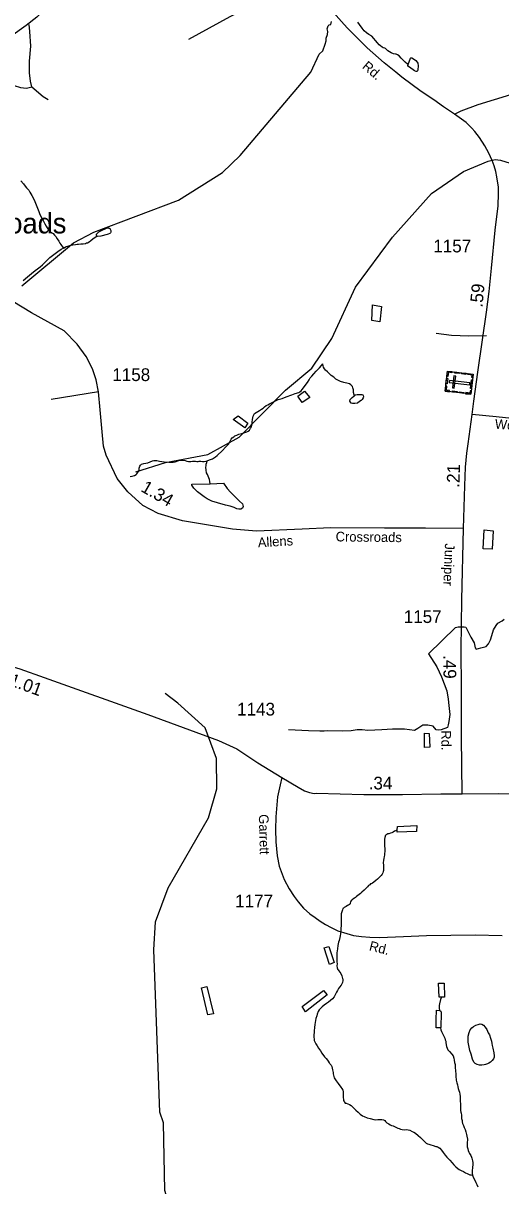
# Model space of a CAD drawing. Extents: x 2082433 to 2279600, y 546599 to 755198.
# Drawn here: x 2159193 to 2163880, y 587174 to 598585 of the extents above; entities that cross this region are included whole.
import ezdxf

# ---------------------------------------------------------------- set-up
doc = ezdxf.new("R2010")
doc.units = 0
for name, color, linetype in [('Exist Civil Demographics Community Label', 7, 'Continuous'), ('Exist Cultural Cemetery CELL', 7, 'Continuous'), ('Exist Hydrographic Creek Single Shore', 7, 'Continuous'), ('Exist Hydrographic Misc Water Feature', 7, 'Continuous'), ('Exist Road Non-System Type 51', 7, 'Continuous'), ('Exist Road Secondary Mileage Hundredths English Label', 7, 'Continuous'), ('Exist Road Secondary Type 51 Attributed', 7, 'Continuous'), ('Exist Road Secondary Type 51 Label', 7, 'Continuous'), ('Exist Road Secondary Type 51 Number Label', 7, 'Continuous')]:
    doc.layers.add(name, color=color, linetype=linetype)

msp = doc.modelspace()

# ---------------------------------------------------------------- linework, layer by layer
at = {"layer": 'Exist Cultural Cemetery CELL'}
for points in [[(2163333, 594974), (2163358, 595171), (2163610, 595140), (2163586, 594943)], [(2163342, 595047), (2163349, 595099), (2163360, 595097), (2163354, 595046)], [(2163401, 595166), (2163399, 595155), (2163367, 595159), (2163362, 595119), (2163351, 595120), (2163358, 595171)], [(2163376, 595078), (2163373, 595060), (2163575, 595035), (2163577, 595054)], [(2163406, 595006), (2163424, 595004), (2163439, 595121), (2163420, 595123)], [(2163472, 595146), (2163429, 595151), (2163430, 595162), (2163473, 595157)], [(2163537, 595138), (2163494, 595143), (2163496, 595154), (2163539, 595149)], [(2163606, 595107), (2163595, 595109), (2163598, 595131), (2163557, 595136), (2163559, 595147), (2163610, 595140)], [(2163582, 595001), (2163592, 595085), (2163603, 595084), (2163593, 595000)], [(2163376, 594968), (2163378, 594980), (2163346, 594984), (2163351, 595024), (2163340, 595025), (2163333, 594974)], [(2163450, 594959), (2163407, 594965), (2163408, 594976), (2163451, 594971)], [(2163517, 594951), (2163474, 594956), (2163475, 594968), (2163518, 594962)], [(2163590, 594976), (2163579, 594977), (2163576, 594955), (2163536, 594960), (2163534, 594949), (2163586, 594943)]]:
    msp.add_lwpolyline(points, close=True, dxfattribs=at)
at = {"layer": 'Exist Hydrographic Creek Single Shore'}
for points in [[(2159179, 596008), (2159686, 596428), (2159885, 596535), (2160717, 596850), (2161148, 597120), (2161322, 597287), (2162017, 598106), (2162099, 598283), (2162132, 598315), (2162158, 598381), (2162165, 598414), (2162165, 598437), (2162178, 598475), (2162184, 598503), (2162175, 598529), (2162185, 598560), (2162197, 598568), (2162212, 598574), (2162220, 598602)], [(2160298, 594181), (2160589, 594274), (2161005, 594351), (2161312, 594522), (2161768, 594982), (2162025, 595199), (2162223, 595491), (2162455, 595994), (2162818, 596486), (2163199, 596914), (2163513, 597131), (2163755, 597231), (2163825, 597246), (2163877, 597240), (2163973, 597210)], [(2163171, 592395), (2163435, 592654), (2163463, 592662), (2163520, 592662), (2163536, 592656), (2163588, 592558), (2163619, 592502), (2163628, 592455), (2163639, 592440), (2163684, 592455), (2163737, 592468), (2163761, 592492), (2163780, 592532), (2163792, 592574), (2163808, 592631), (2163834, 592675), (2163853, 592697), (2163893, 592720), (2163914, 592737)], [(2163171, 592395), (2163253, 592268), (2163297, 592169), (2163352, 592031), (2163365, 591949), (2163371, 591887), (2163380, 591801), (2163371, 591731), (2163364, 591698), (2163357, 591672), (2163294, 591651), (2163270, 591645), (2163246, 591651), (2163218, 591687), (2163164, 591695), (2163114, 591696), (2163067, 591661), (2163032, 591643), (2162936, 591657), (2162819, 591657), (2162713, 591648), (2162575, 591644), (2162518, 591651), (2162469, 591651), (2162413, 591640), (2162330, 591635), (2162177, 591640), (2162147, 591636), (2162104, 591636), (2161994, 591640), (2161796, 591651)], [(2161510, 586264), (2161376, 586372), (2161218, 586444), (2160783, 586784), (2160640, 586935), (2160581, 587126), (2160569, 587792), (2160535, 587898), (2160476, 589490), (2160491, 589765), (2160614, 590098), (2161010, 590785), (2161092, 591069), (2161090, 591367), (2160980, 591668), (2160710, 591910)]]:
    msp.add_lwpolyline(points, dxfattribs=at)
at = {"layer": 'Exist Hydrographic Misc Water Feature'}
msp.add_line((2160710, 591910), (2160586, 592007), dxfattribs=at)
for points in [[(2162970, 598179), (2162964, 598184), (2162942, 598202), (2162904, 598242), (2162882, 598264), (2162867, 598276), (2162855, 598282), (2162847, 598282), (2162827, 598286), (2162803, 598294), (2162787, 598304), (2162772, 598315), (2162758, 598327), (2162749, 598337), (2162743, 598341), (2162727, 598345), (2162715, 598351), (2162701, 598363), (2162687, 598373), (2162671, 598393), (2162651, 598415), (2162635, 598435), (2162613, 598459), (2162586, 598476), (2162563, 598490), (2162540, 598512), (2162518, 598538), (2162494, 598572), (2162478, 598596)], [(2162970, 598179), (2162995, 598243), (2162999, 598247), (2163007, 598247), (2163022, 598235), (2163046, 598219), (2163060, 598203), (2163066, 598193), (2163068, 598167), (2163066, 598129), (2163062, 598117), (2163056, 598113), (2163050, 598113), (2163033, 598119), (2163020, 598127), (2162976, 598161), (2162968, 598171), (2162968, 598175), (2162970, 598179)], [(2159170, 597038), (2159194, 597008), (2159212, 596986), (2159226, 596970), (2159246, 596946), (2159258, 596928), (2159278, 596894), (2159301, 596852), (2159319, 596803), (2159332, 596769), (2159344, 596736), (2159352, 596717), (2159366, 596689), (2159392, 596643), (2159406, 596615), (2159416, 596593), (2159426, 596577), (2159443, 596553), (2159459, 596539), (2159472, 596528), (2159485, 596522), (2159501, 596505), (2159511, 596492), (2159525, 596468), (2159541, 596446), (2159553, 596426), (2159562, 596412), (2159568, 596404), (2159579, 596392), (2159593, 596382)], [(2159915, 596496), (2159911, 596504), (2159913, 596514), (2159923, 596526), (2159936, 596536), (2159960, 596550), (2160010, 596572), (2160026, 596576), (2160034, 596575)], [(2160034, 596575), (2160042, 596573), (2160046, 596565), (2160053, 596551), (2160054, 596535), (2160050, 596527), (2160043, 596521), (2160027, 596514), (2160015, 596511), (2159953, 596494), (2159920, 596492), (2159915, 596496)], [(2159593, 596382), (2159607, 596392), (2159649, 596402), (2159679, 596409), (2159705, 596413), (2159721, 596415), (2159735, 596417), (2159757, 596421), (2159781, 596421), (2159803, 596423), (2159815, 596428), (2159823, 596430), (2159839, 596438), (2159857, 596452), (2159877, 596468), (2159900, 596486), (2159915, 596496)], [(2159414, 596247), (2159454, 596285), (2159492, 596315), (2159533, 596346), (2159566, 596368), (2159593, 596382)], [(2159191, 596060), (2159233, 596096), (2159273, 596130), (2159309, 596159), (2159331, 596175), (2159359, 596195), (2159383, 596215), (2159414, 596247)], [(2162622, 595820), (2162708, 595806), (2162694, 595654), (2162614, 595667), (2162622, 595820)], [(2160999, 594291), (2161022, 594299), (2161049, 594309), (2161071, 594321), (2161081, 594329), (2161095, 594342), (2161148, 594392), (2161178, 594424), (2161210, 594458), (2161221, 594476), (2161228, 594488), (2161234, 594502), (2161244, 594514), (2161260, 594526), (2161269, 594534), (2161289, 594542), (2161309, 594551), (2161337, 594559), (2161369, 594567), (2161389, 594573), (2161401, 594581), (2161413, 594591), (2161425, 594609), (2161432, 594625), (2161439, 594649), (2161439, 594669), (2161442, 594697), (2161450, 594729), (2161458, 594749), (2161462, 594755), (2161478, 594765), (2161512, 594784), (2161532, 594796), (2161548, 594808), (2161562, 594820), (2161577, 594832), (2161592, 594840), (2161609, 594848), (2161669, 594878), (2161695, 594891), (2161735, 594903), (2161775, 594917), (2161829, 594937), (2161863, 594950), (2161897, 594960), (2161907, 594966), (2161921, 594976), (2161932, 594990), (2161944, 595006), (2161960, 595028), (2161984, 595060), (2162000, 595086), (2162010, 595104), (2162024, 595120), (2162044, 595143), (2162067, 595169), (2162101, 595203), (2162119, 595225), (2162135, 595241)], [(2162445, 594929), (2162441, 594939), (2162436, 594961), (2162434, 594987), (2162428, 595007), (2162424, 595018), (2162408, 595037), (2162396, 595045), (2162382, 595050), (2162340, 595060), (2162306, 595070), (2162280, 595082), (2162262, 595092), (2162240, 595110), (2162215, 595128), (2162195, 595146), (2162178, 595163), (2162161, 595181), (2162151, 595193), (2162141, 595209), (2162137, 595223), (2162135, 595241)], [(2161929, 594862), (2161889, 594926), (2161955, 594974), (2162005, 594912), (2161929, 594862)], [(2162445, 594929), (2162455, 594937), (2162469, 594941), (2162515, 594941), (2162525, 594937), (2162529, 594931), (2162533, 594919), (2162528, 594907), (2162521, 594893), (2162511, 594883), (2162495, 594871), (2162473, 594857), (2162449, 594851), (2162425, 594851), (2162413, 594857), (2162405, 594865), (2162399, 594877), (2162403, 594891), (2162423, 594911), (2162437, 594925), (2162445, 594929)], [(2161367, 594615), (2161254, 594694), (2161304, 594730), (2161396, 594661), (2161367, 594615)], [(2160242, 594135), (2160262, 594139), (2160284, 594147), (2160300, 594157), (2160308, 594163), (2160315, 594173), (2160324, 594185), (2160330, 594203), (2160331, 594217), (2160337, 594237), (2160343, 594247), (2160355, 594257), (2160375, 594263), (2160415, 594271), (2160439, 594280), (2160461, 594290), (2160475, 594294), (2160487, 594294), (2160505, 594292), (2160529, 594288), (2160575, 594281), (2160623, 594277), (2160663, 594277), (2160685, 594281), (2160711, 594289), (2160731, 594296), (2160745, 594295), (2160763, 594296), (2160781, 594294), (2160799, 594288), (2160815, 594284), (2160827, 594282), (2160839, 594284), (2160855, 594286), (2160873, 594286), (2160883, 594286), (2160895, 594284), (2160909, 594284), (2160921, 594285), (2160937, 594285), (2160953, 594283), (2160969, 594283), (2160987, 594287), (2160999, 594291)], [(2161028, 594065), (2161024, 594087), (2161020, 594105), (2161014, 594123), (2161000, 594155), (2160993, 594173), (2160987, 594197), (2160985, 594227), (2160987, 594241), (2160989, 594257), (2160995, 594275), (2160999, 594291)], [(2161028, 594065), (2161160, 594072), (2161196, 594018), (2161226, 593982), (2161315, 593895), (2161345, 593867), (2161349, 593855), (2161351, 593843), (2161349, 593833), (2161346, 593825), (2161329, 593817), (2161309, 593815), (2161289, 593819), (2161263, 593831), (2161225, 593846), (2161179, 593856), (2161101, 593876), (2161043, 593895), (2160999, 593917), (2160969, 593935), (2160943, 593955), (2160904, 593985), (2160868, 594020), (2160848, 594050), (2160846, 594058), (2160846, 594062), (2161020, 594065), (2161028, 594065)], [(2163716, 593611), (2163806, 593603), (2163797, 593423), (2163709, 593426), (2163716, 593611)], [(2163131, 591617), (2163177, 591613), (2163183, 591478), (2163132, 591475), (2163131, 591617)], [(2162864, 590666), (2162838, 590654), (2162824, 590644), (2162811, 590638), (2162797, 590634), (2162783, 590630), (2162771, 590628), (2162761, 590622), (2162752, 590615), (2162747, 590609), (2162745, 590604), (2162741, 590592), (2162739, 590577), (2162739, 590542), (2162739, 590512), (2162741, 590482), (2162742, 590456), (2162740, 590434), (2162738, 590418), (2162736, 590407), (2162732, 590387), (2162728, 590370), (2162726, 590344), (2162729, 590321), (2162729, 590289), (2162728, 590269), (2162727, 590260), (2162721, 590245), (2162717, 590234), (2162705, 590218), (2162691, 590203), (2162671, 590183), (2162655, 590169), (2162635, 590155), (2162621, 590145), (2162609, 590139), (2162603, 590137), (2162594, 590129), (2162583, 590121), (2162572, 590109), (2162558, 590095), (2162538, 590076), (2162516, 590056), (2162502, 590044), (2162490, 590034), (2162476, 590022), (2162464, 590012), (2162454, 590002), (2162444, 589996), (2162428, 589986), (2162420, 589982), (2162414, 589976), (2162410, 589968), (2162406, 589960), (2162403, 589948), (2162401, 589942), (2162395, 589934), (2162387, 589930), (2162377, 589924), (2162363, 589916), (2162349, 589910), (2162343, 589906), (2162335, 589900), (2162331, 589896), (2162325, 589883), (2162319, 589863), (2162315, 589843), (2162315, 589813), (2162314, 589773), (2162312, 589735), (2162310, 589692), (2162310, 589673), (2162308, 589647), (2162304, 589628), (2162300, 589612), (2162293, 589583), (2162287, 589565), (2162281, 589531), (2162277, 589501), (2162271, 589459), (2162270, 589429), (2162270, 589399), (2162272, 589373), (2162274, 589351), (2162272, 589332), (2162274, 589313), (2162276, 589305), (2162278, 589299), (2162284, 589293), (2162292, 589283), (2162300, 589272), (2162309, 589257), (2162319, 589234), (2162323, 589222), (2162327, 589210), (2162329, 589202), (2162329, 589188), (2162325, 589170), (2162321, 589156), (2162313, 589142)], [(2162864, 590666), (2162866, 590702), (2163056, 590711), (2163054, 590651), (2162864, 590646), (2162864, 590666)], [(2162200, 589347), (2162147, 589509), (2162193, 589523), (2162246, 589365), (2162200, 589347)], [(2162313, 589142), (2162297, 589123), (2162287, 589109), (2162277, 589091), (2162267, 589074), (2162256, 589049), (2162244, 589029), (2162228, 589009), (2162210, 588993), (2162190, 588977), (2162170, 588963), (2162146, 588947), (2162126, 588931), (2162110, 588915), (2162099, 588901), (2162089, 588884), (2162078, 588858), (2162073, 588843), (2162065, 588816), (2162055, 588758), (2162051, 588726), (2162048, 588696), (2162046, 588638), (2162048, 588608), (2162050, 588600), (2162054, 588588), (2162066, 588567), (2162077, 588548), (2162091, 588525), (2162109, 588497), (2162125, 588475), (2162149, 588441), (2162165, 588423), (2162179, 588407), (2162187, 588397), (2162195, 588381), (2162202, 588375), (2162207, 588367), (2162216, 588357), (2162222, 588346), (2162225, 588328), (2162230, 588311), (2162234, 588285), (2162236, 588272), (2162242, 588248), (2162246, 588234), (2162250, 588224), (2162264, 588204), (2162283, 588178), (2162311, 588142), (2162319, 588130), (2162329, 588114), (2162333, 588098), (2162333, 588094), (2162333, 588066), (2162333, 588038), (2162335, 588024), (2162338, 588010), (2162344, 588000), (2162347, 587994), (2162354, 587986), (2162363, 587984), (2162379, 587979), (2162396, 587971), (2162412, 587962), (2162424, 587949), (2162436, 587939), (2162456, 587917), (2162480, 587895), (2162500, 587877), (2162524, 587861), (2162540, 587855), (2162568, 587841), (2162598, 587834), (2162633, 587824), (2162652, 587822), (2162672, 587824), (2162702, 587826), (2162714, 587826), (2162728, 587820), (2162741, 587815), (2162749, 587806), (2162762, 587793), (2162781, 587781), (2162794, 587773), (2162809, 587767), (2162823, 587761), (2162857, 587747), (2162871, 587741), (2162883, 587735), (2162897, 587729), (2162913, 587726), (2162931, 587724), (2162953, 587726), (2162971, 587724), (2162987, 587720), (2163009, 587708), (2163027, 587700), (2163043, 587690), (2163069, 587668)], [(2163297, 589025), (2163277, 589025), (2163269, 589163), (2163323, 589163), (2163327, 589025), (2163297, 589025)], [(2160943, 589116), (2160996, 589130), (2161061, 588863), (2161005, 588852), (2160943, 589116)], [(2161930, 588933), (2162141, 589091), (2162176, 589049), (2161963, 588882), (2161930, 588933)], [(2163297, 589025), (2163289, 589001), (2163278, 588959), (2163276, 588945), (2163276, 588925), (2163276, 588915), (2163280, 588899), (2163282, 588895)], [(2163287, 588725), (2163247, 588723), (2163247, 588805), (2163248, 588899), (2163282, 588895)], [(2163282, 588895), (2163292, 588889), (2163294, 588881), (2163296, 588859), (2163293, 588741), (2163291, 588729), (2163287, 588725)], [(2163287, 588725), (2163291, 588705), (2163297, 588689), (2163307, 588669), (2163322, 588641), (2163330, 588623), (2163334, 588607), (2163340, 588593), (2163342, 588579), (2163344, 588558), (2163348, 588540), (2163354, 588526), (2163362, 588510), (2163378, 588492), (2163400, 588466), (2163413, 588450), (2163419, 588428), (2163423, 588408), (2163427, 588384), (2163431, 588364), (2163433, 588332), (2163435, 588306), (2163438, 588266), (2163440, 588240), (2163442, 588220), (2163444, 588210), (2163450, 588184), (2163454, 588165), (2163458, 588144), (2163462, 588128), (2163470, 588109), (2163475, 588093), (2163478, 588072), (2163481, 588049), (2163483, 588017), (2163485, 587965), (2163486, 587938), (2163486, 587914), (2163488, 587895), (2163490, 587887), (2163494, 587867), (2163496, 587849), (2163496, 587835), (2163500, 587815), (2163502, 587803), (2163506, 587785), (2163515, 587765), (2163521, 587745), (2163531, 587725), (2163537, 587703), (2163543, 587677), (2163547, 587661), (2163553, 587631), (2163551, 587593), (2163551, 587581), (2163552, 587557), (2163554, 587545), (2163556, 587537), (2163560, 587521), (2163566, 587505), (2163574, 587491), (2163586, 587471), (2163592, 587456), (2163596, 587444), (2163600, 587433), (2163604, 587418), (2163606, 587401), (2163606, 587380), (2163604, 587356), (2163603, 587342), (2163601, 587329), (2163599, 587317), (2163599, 587308), (2163601, 587296), (2163603, 587277)], [(2163802, 588524), (2163812, 588480), (2163814, 588450), (2163814, 588436), (2163809, 588420), (2163797, 588404), (2163779, 588388), (2163763, 588378), (2163749, 588370), (2163731, 588364), (2163717, 588360), (2163695, 588358), (2163673, 588359), (2163649, 588363), (2163629, 588375), (2163617, 588387), (2163604, 588417), (2163589, 588465), (2163578, 588503), (2163566, 588551), (2163560, 588585), (2163559, 588617), (2163560, 588641), (2163569, 588679), (2163581, 588705), (2163595, 588723), (2163613, 588737), (2163637, 588751), (2163657, 588757), (2163677, 588762), (2163695, 588760), (2163711, 588752), (2163727, 588732), (2163743, 588708), (2163757, 588676), (2163769, 588654), (2163780, 588624), (2163788, 588592), (2163791, 588570), (2163796, 588552), (2163802, 588524)], [(2163069, 587668), (2163093, 587647), (2163125, 587615), (2163140, 587599), (2163149, 587593), (2163161, 587585), (2163174, 587581), (2163194, 587575), (2163217, 587569), (2163242, 587561), (2163252, 587561), (2163265, 587554), (2163282, 587544), (2163300, 587522), (2163316, 587500), (2163334, 587476), (2163352, 587456), (2163381, 587426), (2163402, 587398), (2163421, 587378), (2163439, 587361), (2163459, 587345), (2163473, 587335), (2163491, 587325), (2163513, 587315), (2163535, 587301), (2163551, 587293), (2163577, 587283), (2163589, 587280), (2163603, 587277)], [(2163603, 587277), (2163605, 587269), (2163607, 587265), (2163621, 587236), (2163636, 587206), (2163645, 587186), (2163655, 587162)]]:
    msp.add_lwpolyline(points, dxfattribs=at)
at = {"layer": 'Exist Road Non-System Type 51'}
msp.add_line((2159931, 594968), (2159467, 594893), dxfattribs=at)
for points in [[(2161774, 599298), (2161690, 599229), (2161659, 599195), (2161635, 599159), (2161577, 599063), (2161524, 599001), (2161462, 598942), (2161428, 598908), (2161419, 598878), (2161421, 598842), (2161435, 598816), (2161437, 598786), (2161427, 598764), (2161417, 598748), (2161387, 598730), (2161220, 598647), (2160815, 598427)], [(2159278, 597961), (2159264, 598016), (2159255, 598098), (2159255, 598213), (2159266, 598359), (2159257, 598503), (2159252, 598572)], [(2158895, 598331), (2158939, 598283), (2158966, 598245), (2158969, 598208), (2158958, 598162), (2158960, 598121), (2158992, 598043), (2159053, 597995), (2159102, 597974), (2159164, 597954), (2159196, 597951), (2159223, 597949), (2159278, 597961)], [(2159278, 597961), (2159388, 597867), (2159437, 597837)], [(2163741, 595517), (2163567, 595512), (2163398, 595521), (2163247, 595541)]]:
    msp.add_lwpolyline(points, dxfattribs=at)
at = {"layer": 'Exist Road Secondary Type 51 Attributed'}
for points in [[(2163427, 597694), (2163319, 597764), (2163223, 597833), (2163100, 597915), (2162908, 598057), (2162849, 598104), (2162737, 598198), (2162570, 598345), (2162461, 598452), (2162374, 598541), (2162236, 598693), (2162088, 598871), (2161898, 599093), (2161780, 599237), (2161735, 599306), (2161682, 599388), (2161628, 599487), (2161529, 599694), (2161434, 599879), (2161357, 599995), (2161302, 600063)], [(2159996, 599293), (2159531, 598845), (2159325, 598645), (2159221, 598562), (2158895, 598331), (2158768, 598244), (2158606, 598110), (2158533, 598037), (2158470, 597960), (2158397, 597863), (2158205, 597604), (2158123, 597488), (2158074, 597409), (2158041, 597338), (2158001, 597226), (2157981, 597159), (2157962, 597069), (2157938, 596915), (2157879, 596565), (2157840, 596334)], [(2163427, 597694), (2163490, 597725), (2163659, 597786), (2164139, 597934), (2164515, 598031), (2165307, 598276), (2165557, 598374), (2165886, 598537), (2166663, 598906), (2166868, 598995), (2167089, 599049), (2167622, 599175), (2167896, 599228), (2168024, 599240), (2168255, 599246), (2168502, 599248), (2168613, 599234)], [(2163599, 594745), (2163616, 594874), (2163656, 595161), (2163701, 595478), (2163739, 595750), (2163765, 595953), (2163790, 596180), (2163825, 596553), (2163854, 596794), (2163859, 596914), (2163857, 596975), (2163843, 597078), (2163831, 597130), (2163814, 597187), (2163797, 597238), (2163764, 597309), (2163725, 597382), (2163672, 597463), (2163625, 597522), (2163597, 597556), (2163539, 597610), (2163427, 597694)], [(2163513, 593624), (2163141, 593629), (2162739, 593628), (2162210, 593632), (2161932, 593620), (2161482, 593599), (2161247, 593620), (2160756, 593701), (2160516, 593774), (2160368, 593853), (2160218, 593985), (2160114, 594115), (2160008, 594347), (2159980, 594433), (2159966, 594574), (2159949, 594791), (2159931, 594968), (2159907, 595085), (2159871, 595194), (2159810, 595313), (2159723, 595434), (2159595, 595566), (2159273, 595744), (2158736, 596068)], [(2167073, 595136), (2166607, 595147), (2165972, 595161), (2165623, 595163), (2165534, 595157), (2165461, 595143), (2165366, 595105), (2165254, 595032), (2164978, 594803), (2164898, 594740), (2164860, 594712), (2164805, 594684), (2164715, 594654), (2164644, 594645), (2164587, 594645), (2164361, 594666), (2163836, 594721), (2163599, 594745)], [(2163513, 593624), (2163526, 594043), (2163535, 594228), (2163547, 594365), (2163560, 594456), (2163599, 594745)], [(2163500, 591022), (2163495, 591577), (2163494, 592047), (2163490, 592441), (2163499, 592926), (2163513, 593624)], [(2156655, 592209), (2156720, 592219), (2156972, 592233), (2157454, 592253), (2158084, 592289), (2158721, 592319), (2158914, 592314), (2158982, 592301), (2159159, 592247), (2159397, 592163), (2160417, 591800), (2161109, 591546), (2161288, 591462), (2161494, 591325), (2161731, 591183)], [(2161731, 591183), (2161714, 591111), (2161690, 590993), (2161673, 590797), (2161669, 590671), (2161673, 590550), (2161678, 590480), (2161685, 590413), (2161706, 590312), (2161723, 590258), (2161753, 590181), (2161802, 590090), (2161851, 590015), (2161890, 589962), (2161945, 589899), (2162007, 589843), (2162057, 589806), (2162107, 589772), (2162159, 589737), (2162215, 589708), (2162281, 589677), (2162369, 589649), (2162435, 589632), (2162513, 589620), (2162595, 589615), (2162691, 589612), (2162927, 589622), (2163150, 589631), (2163628, 589636), (2163895, 589631)], [(2161731, 591183), (2161890, 591085), (2161952, 591052), (2162001, 591034), (2162048, 591024), (2162072, 591029), (2162535, 591015), (2162915, 591016), (2163292, 591020), (2163500, 591022)], [(2163500, 591022), (2163862, 591023), (2164306, 591017), (2164810, 591013), (2165185, 591017), (2165300, 591009), (2165422, 590981), (2165562, 590927)]]:
    msp.add_lwpolyline(points, dxfattribs=at)

# ---------------------------------------------------------------- texts
at = {"layer": 'Exist Civil Demographics Community Label'}
msp.add_text('Crossroads', height=200, dxfattribs=at).set_placement((2158249, 596522))
at = {"layer": 'Exist Road Secondary Mileage Hundredths English Label'}
for s, rotation, p in [('.59', 84.4589, (2163700, 595792)), ('.21', 88.3161, (2163474, 594025)), ('1.34', 330.1898, (2160338, 593996)), ('.49', 270.5783, (2163316, 592383)), ('1.01', 339.8128, (2159045, 592090)), ('.34', 0.1501, (2162584, 591064))]:
    msp.add_text(s, height=125, rotation=rotation, dxfattribs=at).set_placement(p)
at = {"layer": 'Exist Road Secondary Type 51 Label'}
for s, rotation, p in [('Rd.', 319.3182, (2162513, 598150)), ('Wood - Lee', 355.0157, (2163819, 594607)), ('Crossroads', 359.3445, (2162259, 593499)), ('Allens', 3.4239, (2161498, 593440)), ('Juniper', 267.7019, (2163333, 593481)), ('Rd.', 271.0948, (2163295, 591644)), ('Garrett', 271.5052, (2161505, 590820)), ('Rd.', 346.1489, (2162582, 589486))]:
    msp.add_text(s, height=95, rotation=rotation, dxfattribs=at).set_placement(p)
at = {"layer": 'Exist Road Secondary Type 51 Number Label'}
for s, p in [('1157', (2163218, 596336)), ('1158', (2160067, 595073)), ('1157', (2162928, 592698)), ('1143', (2161292, 591790)), ('1177', (2161273, 589907))]:
    msp.add_text(s, height=125, dxfattribs=at).set_placement(p)

doc.saveas('drawing.dxf')
